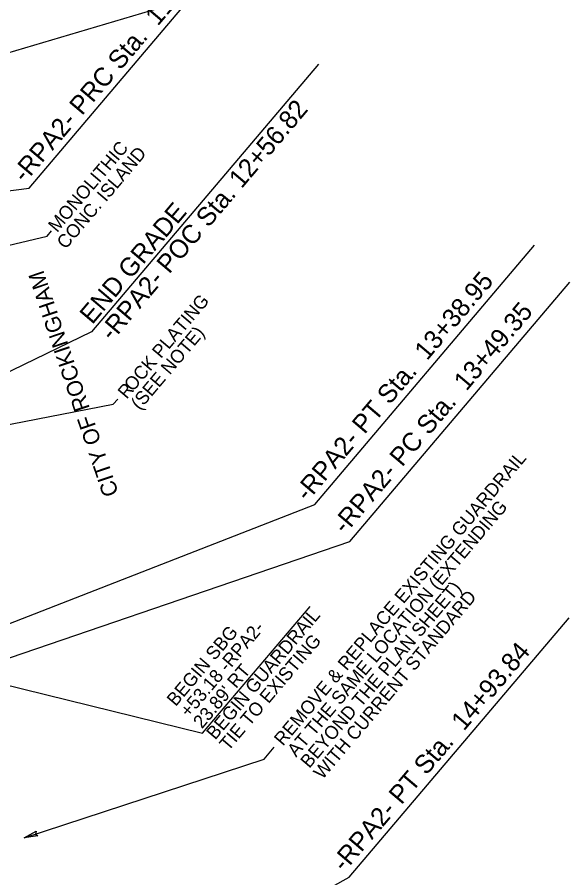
# Model space of a CAD drawing. Extents: x 1761082 to 1764358, y 421907 to 425434.
# Drawn here: x 1762953.8 to 1763162, y 423293.6 to 423617.8 of the extents above; entities that cross this region are included whole.
import ezdxf

# ---------------------------------------------------------------- set-up
doc = ezdxf.new("R2010")
doc.units = 0
for name, color, linetype in [('MARK STRAIGHT RIGHT ARROW CELL', 7, 'Continuous'), ('MARK UTURN ARROW CELL', 7, 'Continuous'), ('Prop Mkg 3ft Min Skp 3ft Wide White', 7, 'Continuous'), ('Prop Mkg Solid Yel Skip LT', 7, 'Continuous'), ('Prop Mkg Solid Yel Skip RT', 7, 'Continuous'), ('Prop Mkg Solid Yellow Lane Line', 7, 'Continuous'), ('Scratch_Level_1', 7, 'Continuous')]:
    doc.layers.add(name, color=color, linetype=linetype)

msp = doc.modelspace()

# ---------------------------------------------------------------- linework, layer by layer
at = {"layer": 'MARK STRAIGHT RIGHT ARROW CELL'}
msp.add_arc((1761687.64, 422906.76), 1310, 14.12093, 20.4405, dxfattribs=at)
at = {"layer": 'MARK UTURN ARROW CELL'}
for points in [[(1762831.94, 423537.15), (1762958.32, 423553.44), (1763041.12, 423651.17)], [(1763067.27, 423600.06), (1762981.84, 423499.22), (1762879.25, 423449.5)], [(1762912.92, 423374.55), (1763065.93, 423434.24), (1763148.72, 423531.97)], [(1762916.58, 423364.74), (1763079.19, 423420.23), (1763161.99, 423517.97)], [(1762959.37, 423227.09), (1763078.94, 423293.8), (1763161.74, 423391.54)]]:
    msp.add_lwpolyline(points, dxfattribs=at)
at = {"layer": 'Prop Mkg 3ft Min Skp 3ft Wide White'}
msp.add_arc((1761687.64, 422906.76), 1310, 14.12093, 20.4405, dxfattribs=at)
at = {"layer": 'Prop Mkg Solid Yel Skip RT'}
for points in [[(1762838.93, 423505.42), (1762965.06, 423535.36), (1762966.72, 423537.32)], [(1762913.11, 423457.04), (1762990.01, 423471.99), (1762991.67, 423473.95)], [(1762938.9, 423368.94), (1763023.66, 423348.02), (1763064.14, 423395.8)], [(1762956.41, 423308.64), (1763046.88, 423338.31), (1763050.65, 423342.76)]]:
    msp.add_lwpolyline(points, dxfattribs=at)
at = {"layer": 'Prop Mkg Solid Yellow Lane Line'}
msp.add_lwpolyline([(1762961.53, 423309.39), (1762956.41, 423308.64), (1762961, 423311.1), (1762960.67, 423310.03)], close=True, dxfattribs=at)
at = {"layer": 'Scratch_Level_1'}
msp.add_line((1763030.64, 423628.18), (1762887.46, 423585.7), dxfattribs=at)

# ---------------------------------------------------------------- texts
at = {"layer": 'MARK UTURN ARROW CELL'}
for s, p in [('-RPA2- PRC Sta.  11+56.61', (1762956.69, 423555.09)), ('-RPA2- POC Sta. 12+56.82', (1762989.57, 423495.41)), ('END GRADE', (1762982.09, 423501.75)), ('-RPA2- PT Sta.  13+38.95', (1763063.17, 423435)), ('-RPA2- PC Sta.  13+49.35', (1763077.32, 423422.7)), ('-RPA2- PT Sta.  14+93.84', (1763077.03, 423295.4))]:
    msp.add_text(s, height=7, rotation=49.7301, dxfattribs=at).set_placement(p)
at = {"layer": 'Prop Mkg Solid Yel Skip LT'}
for s, height, rotation, p in [('MONOLITHIC', 5, 49.7301, (1762968.85, 423536.45)), ('CONC. ISLAND', 5, 49.7301, (1762972.07, 423530.11)), ('CITY OF ROCKINGHAM', 6, 108.6755, (1762992.11, 423438.37)), ('OCK PLATING', 5, 49.7301, (1762997.41, 423476.49)), ('(SEE NOTE)', 5, 49.7301, (1763000, 423469.49)), ('R', 5, 49.7301, (1762995.04, 423473.69)), ('REMOVE & REPLACE EXISTING GUARDRAIL', 5, 49.7301, (1763053.94, 423342.96)), ('AT THE SAME LOCATION (EXTENDING', 5, 49.7301, (1763058.9, 423338.76)), ('BEYOND THE PLAN SHEET)', 5, 49.7301, (1763063.86, 423334.55)), ('WITH CURRENT STANDARD', 5, 49.7301, (1763068.82, 423330.35)), ('BEGIN GUARDRAIL', 5, 49.7301, (1763028.41, 423345.27)), ('+53.18 -RPA2-', 5, 49.7301, (1763018.49, 423353.67)), ('BEGIN SBG', 5, 49.7301, (1763013.53, 423357.87)), ('TIE TO EXISTING', 5, 49.7301, (1763033.37, 423341.06)), ("23.89' RT", 5, 49.7301, (1763023.45, 423349.47))]:
    msp.add_text(s, height=height, rotation=rotation, dxfattribs=at).set_placement(p)

doc.saveas('drawing.dxf')
